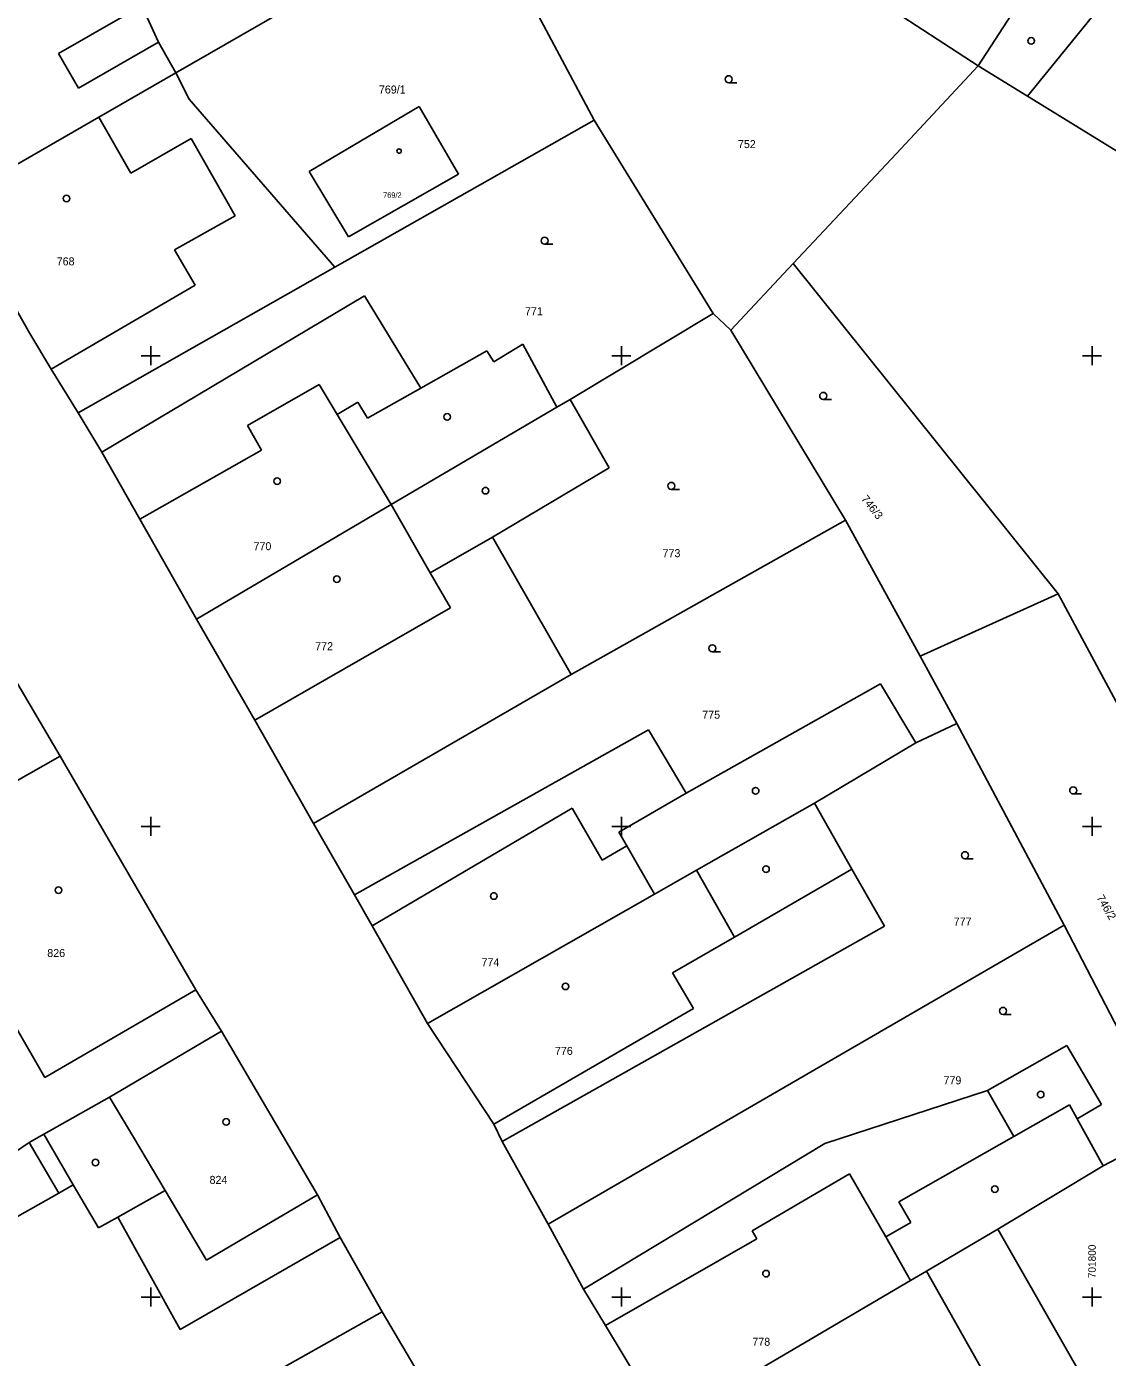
# Model space of a CAD drawing. Extents: x -702257 to -701487, y -1009871 to -1008841.
# Drawn here: x -701856.6 to -701799.2, y -1009653.2 to -1009582.5 of the extents above; entities that cross this region are included whole.
import ezdxf

# ---------------------------------------------------------------- set-up
doc = ezdxf.new("R2010")
doc.units = 0
for name, color, linetype in [('Z_hektometricka_sit', 7, 'Continuous'), ('Z_hektometricka_sit_popis', 7, 'Continuous'), ('Z_katastr_cisla_pozemkova', 7, 'Continuous'), ('Z_katastr_cisla_stavebni', 7, 'Continuous'), ('Z_katastr_hranice', 7, 'Continuous'), ('Z_katastr_vnitrni_kresba', 7, 'Continuous'), ('Z_katastr_znacky_budov', 7, 'Continuous'), ('Z_katastr_znacky_kultur', 7, 'Continuous')]:
    doc.layers.add(name, color=color, linetype=linetype)

msp = doc.modelspace()

# ---------------------------------------------------------------- linework, layer by layer
at = {"layer": 'Z_hektometricka_sit'}
for p, q in [((-701850, -1009599.5), (-701850, -1009600.5)), ((-701850, -1009599.5), (-701850, -1009600.5)), ((-701825, -1009599.5), (-701825, -1009600.5)), ((-701825, -1009599.5), (-701825, -1009600.5)), ((-701800, -1009599.5), (-701800, -1009600.5)), ((-701800, -1009599.5), (-701800, -1009600.5)), ((-701850.5, -1009600), (-701849.5, -1009600)), ((-701850.5, -1009600), (-701849.5, -1009600)), ((-701825.5, -1009600), (-701824.5, -1009600)), ((-701825.5, -1009600), (-701824.5, -1009600)), ((-701800.5, -1009600), (-701799.5, -1009600)), ((-701800.5, -1009600), (-701799.5, -1009600)), ((-701850, -1009624.5), (-701850, -1009625.5)), ((-701850, -1009624.5), (-701850, -1009625.5)), ((-701825, -1009624.5), (-701825, -1009625.5)), ((-701825, -1009624.5), (-701825, -1009625.5)), ((-701800, -1009624.5), (-701800, -1009625.5)), ((-701800, -1009624.5), (-701800, -1009625.5)), ((-701850.5, -1009625), (-701849.5, -1009625)), ((-701850.5, -1009625), (-701849.5, -1009625)), ((-701825.5, -1009625), (-701824.5, -1009625)), ((-701825.5, -1009625), (-701824.5, -1009625)), ((-701800.5, -1009625), (-701799.5, -1009625)), ((-701800.5, -1009625), (-701799.5, -1009625)), ((-701850, -1009649.5), (-701850, -1009650.5)), ((-701850, -1009649.5), (-701850, -1009650.5)), ((-701825, -1009649.5), (-701825, -1009650.5)), ((-701825, -1009649.5), (-701825, -1009650.5)), ((-701800, -1009649.5), (-701800, -1009650.5)), ((-701800, -1009649.5), (-701800, -1009650.5)), ((-701850.5, -1009650), (-701849.5, -1009650)), ((-701850.5, -1009650), (-701849.5, -1009650)), ((-701825.5, -1009650), (-701824.5, -1009650)), ((-701825.5, -1009650), (-701824.5, -1009650)), ((-701800.5, -1009650), (-701799.5, -1009650)), ((-701800.5, -1009650), (-701799.5, -1009650))]:
    msp.add_line(p, q, dxfattribs=at)
at = {"layer": 'Z_katastr_hranice'}
for p, q in [((-701849.58, -1009583.35), (-701853.77, -1009574.08)), ((-701848.67, -1009584.97), (-701832.87, -1009575.89)), ((-701829.85, -1009581.11), (-701826.44, -1009587.48)), ((-701811.17, -1009581.27), (-701806.04, -1009584.6)), ((-701803.81, -1009581.16), (-701806.04, -1009584.6)), ((-701848.67, -1009584.97), (-701849.58, -1009583.35)), ((-701810.39, -1009589.25), (-701806.04, -1009584.6)), ((-701806.04, -1009584.6), (-701803.43, -1009586.21)), ((-701852.76, -1009587.32), (-701848.67, -1009584.97)), ((-701847.96, -1009586.37), (-701848.67, -1009584.97)), ((-701840.22, -1009595.3), (-701847.96, -1009586.37)), ((-701841.59, -1009590.21), (-701835.74, -1009586.76)), ((-701835.74, -1009586.76), (-701833.65, -1009590.35)), ((-701803.43, -1009586.21), (-701796.25, -1009590.63)), ((-701860.31, -1009591.67), (-701852.76, -1009587.32)), ((-701826.44, -1009587.48), (-701840.22, -1009595.3)), ((-701826.44, -1009587.48), (-701820.12, -1009597.76)), ((-701815.87, -1009595.1), (-701810.39, -1009589.25)), ((-701839.5, -1009593.68), (-701841.59, -1009590.21)), ((-701833.65, -1009590.35), (-701839.5, -1009593.68)), ((-701819.18, -1009598.64), (-701815.87, -1009595.1)), ((-701815.87, -1009595.1), (-701801.79, -1009612.64)), ((-701853.85, -1009603.04), (-701840.22, -1009595.3)), ((-701856.42, -1009598.81), (-701858.01, -1009596.04)), ((-701838.65, -1009596.82), (-701852.59, -1009605.12)), ((-701835.66, -1009601.72), (-701838.65, -1009596.82)), ((-701827.72, -1009602.32), (-701820.12, -1009597.76)), ((-701820.12, -1009597.76), (-701819.18, -1009598.64)), ((-701855.28, -1009600.71), (-701856.42, -1009598.81)), ((-701813.1, -1009608.74), (-701819.18, -1009598.64)), ((-701830.24, -1009599.38), (-701831.77, -1009600.33)), ((-701828.42, -1009602.74), (-701830.24, -1009599.38)), ((-701832.15, -1009599.74), (-701835.66, -1009601.72)), ((-701831.77, -1009600.33), (-701832.15, -1009599.74)), ((-701853.85, -1009603.04), (-701855.28, -1009600.71)), ((-701828.42, -1009602.74), (-701827.72, -1009602.32)), ((-701825.64, -1009605.96), (-701827.72, -1009602.32)), ((-701852.59, -1009605.12), (-701853.85, -1009603.04)), ((-701837.23, -1009607.9), (-701828.42, -1009602.74)), ((-701850.57, -1009608.69), (-701852.59, -1009605.12)), ((-701831.85, -1009609.63), (-701825.64, -1009605.96)), ((-701847.56, -1009614), (-701837.23, -1009607.9)), ((-701847.56, -1009614), (-701850.57, -1009608.69)), ((-701827.66, -1009616.94), (-701813.1, -1009608.74)), ((-701809.13, -1009615.96), (-701813.1, -1009608.74)), ((-701827.66, -1009616.94), (-701831.85, -1009609.63)), ((-701801.79, -1009612.64), (-701809.13, -1009615.96)), ((-701801.79, -1009612.64), (-701788.05, -1009638.33)), ((-701844.47, -1009619.35), (-701847.56, -1009614)), ((-701858.13, -1009615.64), (-701854.81, -1009621.27)), ((-701807.19, -1009619.54), (-701809.13, -1009615.96)), ((-701841.35, -1009624.84), (-701827.66, -1009616.94)), ((-701811.24, -1009617.42), (-701821.56, -1009623.23)), ((-701809.36, -1009620.56), (-701811.24, -1009617.42)), ((-701841.35, -1009624.84), (-701844.47, -1009619.35)), ((-701823.56, -1009619.88), (-701839.17, -1009628.63)), ((-701821.56, -1009623.23), (-701823.56, -1009619.88)), ((-701809.36, -1009620.56), (-701807.19, -1009619.54)), ((-701801.48, -1009630.24), (-701807.19, -1009619.54)), ((-701814.75, -1009623.76), (-701809.36, -1009620.56)), ((-701854.81, -1009621.27), (-701862.9, -1009625.84)), ((-701854.81, -1009621.27), (-701847.61, -1009633.68)), ((-701821.01, -1009627.33), (-701814.75, -1009623.76)), ((-701812.75, -1009627.28), (-701814.75, -1009623.76)), ((-701839.17, -1009628.63), (-701841.35, -1009624.84)), ((-701823.24, -1009628.6), (-701821.01, -1009627.33)), ((-701811.03, -1009630.3), (-701812.75, -1009627.28)), ((-701838.23, -1009630.29), (-701839.17, -1009628.63)), ((-701835.29, -1009635.48), (-701823.24, -1009628.6)), ((-701835.29, -1009635.48), (-701838.23, -1009630.29)), ((-701831.34, -1009641.74), (-701811.03, -1009630.3)), ((-701828.89, -1009646.13), (-701801.48, -1009630.24)), ((-701795.84, -1009641.14), (-701801.48, -1009630.24)), ((-701847.61, -1009633.68), (-701846.24, -1009635.88)), ((-701831.78, -1009640.81), (-701835.29, -1009635.48)), ((-701846.24, -1009635.88), (-701852.18, -1009639.38)), ((-701846.24, -1009635.88), (-701841.14, -1009644.58)), ((-701801.34, -1009636.64), (-701805.55, -1009639.03)), ((-701799.49, -1009639.77), (-701801.34, -1009636.64)), ((-701805.55, -1009639.03), (-701814.19, -1009641.84)), ((-701852.18, -1009639.38), (-701855.68, -1009641.35)), ((-701800.79, -1009640.54), (-701799.49, -1009639.77)), ((-701831.34, -1009641.74), (-701831.78, -1009640.81)), ((-701799.41, -1009643.03), (-701800.79, -1009640.54)), ((-701799.41, -1009643.03), (-701795.84, -1009641.14)), ((-701856.46, -1009641.8), (-701857.18, -1009642.29)), ((-701855.68, -1009641.35), (-701856.46, -1009641.8)), ((-701828.89, -1009646.13), (-701831.34, -1009641.74)), ((-701814.19, -1009641.84), (-701827.01, -1009649.58)), ((-701805, -1009646.39), (-701799.41, -1009643.03)), ((-701854.88, -1009644.48), (-701854.11, -1009644.04)), ((-701854.11, -1009644.04), (-701852.77, -1009646.33)), ((-701864.97, -1009650.18), (-701854.88, -1009644.48)), ((-701841.14, -1009644.58), (-701839.94, -1009646.84)), ((-701852.77, -1009646.33), (-701851.75, -1009645.76)), ((-701851.75, -1009645.76), (-701848.44, -1009651.72)), ((-701827.01, -1009649.58), (-701828.89, -1009646.13)), ((-701848.44, -1009651.72), (-701839.94, -1009646.84)), ((-701839.94, -1009646.84), (-701837.71, -1009650.79)), ((-701808.79, -1009648.62), (-701805, -1009646.39)), ((-701800.53, -1009654.24), (-701805, -1009646.39)), ((-701809.65, -1009649.12), (-701808.79, -1009648.62)), ((-701825.84, -1009651.51), (-701827.01, -1009649.58)), ((-701822.66, -1009656.77), (-701809.65, -1009649.12)), ((-701837.71, -1009650.79), (-701860, -1009663.32)), ((-701837.71, -1009650.79), (-701834.58, -1009656.06)), ((-701822.66, -1009656.77), (-701825.84, -1009651.51))]:
    msp.add_line(p, q, dxfattribs=at)
at = {"layer": 'Z_katastr_vnitrni_kresba'}
for p, q in [((-701803.43, -1009586.21), (-701799.57, -1009581.46)), ((-701851.5, -1009582), (-701854.89, -1009583.94)), ((-701854.89, -1009583.94), (-701853.84, -1009585.78)), ((-701853.84, -1009585.78), (-701849.58, -1009583.35)), ((-701851.06, -1009590.3), (-701852.76, -1009587.32)), ((-701847.85, -1009588.46), (-701851.06, -1009590.3)), ((-701845.51, -1009592.57), (-701847.85, -1009588.46)), ((-701848.74, -1009594.37), (-701845.51, -1009592.57)), ((-701847.63, -1009596.26), (-701848.74, -1009594.37)), ((-701855.28, -1009600.71), (-701847.63, -1009596.26)), ((-701841.05, -1009601.53), (-701844.86, -1009603.7)), ((-701840.09, -1009603.12), (-701841.05, -1009601.53)), ((-701835.66, -1009601.72), (-701838.48, -1009603.32)), ((-701839, -1009602.47), (-701840.09, -1009603.12)), ((-701838.48, -1009603.32), (-701839, -1009602.47)), ((-701844.86, -1009603.7), (-701844.12, -1009605.01)), ((-701840.09, -1009603.12), (-701837.23, -1009607.9)), ((-701844.12, -1009605.01), (-701850.57, -1009608.69)), ((-701837.23, -1009607.9), (-701835.15, -1009611.53)), ((-701831.85, -1009609.63), (-701835.15, -1009611.53)), ((-701835.15, -1009611.53), (-701834.08, -1009613.4)), ((-701834.08, -1009613.4), (-701844.47, -1009619.35)), ((-701821.56, -1009623.23), (-701825.13, -1009625.31)), ((-701827.62, -1009624.04), (-701838.23, -1009630.29)), ((-701826.02, -1009626.8), (-701827.62, -1009624.04)), ((-701825.13, -1009625.31), (-701824.71, -1009626.04)), ((-701824.71, -1009626.04), (-701826.02, -1009626.8)), ((-701824.71, -1009626.04), (-701823.24, -1009628.6)), ((-701821.01, -1009627.33), (-701818.99, -1009630.88)), ((-701818.99, -1009630.88), (-701812.75, -1009627.28)), ((-701822.28, -1009632.78), (-701818.99, -1009630.88)), ((-701855.62, -1009638.34), (-701858.54, -1009633.3)), ((-701821.17, -1009634.68), (-701822.28, -1009632.78)), ((-701847.61, -1009633.68), (-701855.62, -1009638.34)), ((-701831.78, -1009640.81), (-701821.17, -1009634.68)), ((-701805.55, -1009639.03), (-701804.15, -1009641.48)), ((-701852.18, -1009639.38), (-701850.92, -1009641.51)), ((-701804.15, -1009641.48), (-701801.2, -1009639.8)), ((-701801.2, -1009639.8), (-701800.79, -1009640.54)), ((-701854.88, -1009644.48), (-701856.46, -1009641.8)), ((-701854.11, -1009644.04), (-701855.68, -1009641.35)), ((-701850.92, -1009641.51), (-701849.24, -1009644.35)), ((-701804.15, -1009641.48), (-701810.26, -1009644.95)), ((-701812.89, -1009643.45), (-701818.05, -1009646.49)), ((-701810.96, -1009646.81), (-701812.89, -1009643.45)), ((-701849.24, -1009644.35), (-701851.75, -1009645.76)), ((-701849.24, -1009644.35), (-701847.04, -1009648.05)), ((-701841.14, -1009644.58), (-701847.04, -1009648.05)), ((-701810.26, -1009644.95), (-701809.63, -1009646.05)), ((-701809.63, -1009646.05), (-701810.96, -1009646.81)), ((-701818.05, -1009646.49), (-701817.81, -1009646.91)), ((-701810.96, -1009646.81), (-701809.65, -1009649.12)), ((-701817.81, -1009646.91), (-701825.84, -1009651.51)), ((-701808.79, -1009648.62), (-701804.34, -1009656.5))]:
    msp.add_line(p, q, dxfattribs=at)
at = {"layer": 'Z_katastr_znacky_budov'}
for centre, radius in [((-701803.227, -1009583.279), 0.175), ((-701836.805, -1009589.129), 0.117), ((-701854.477, -1009591.649), 0.175), ((-701834.257, -1009603.249), 0.175), ((-701843.287, -1009606.659), 0.175), ((-701832.217, -1009607.169), 0.175), ((-701840.107, -1009611.869), 0.175), ((-701817.867, -1009623.109), 0.175), ((-701817.317, -1009627.269), 0.175), ((-701854.897, -1009628.389), 0.175), ((-701831.777, -1009628.699), 0.175), ((-701827.967, -1009633.499), 0.175), ((-701802.727, -1009639.249), 0.175), ((-701845.987, -1009640.699), 0.175), ((-701852.937, -1009642.859), 0.175), ((-701805.157, -1009644.269), 0.175), ((-701817.317, -1009648.759), 0.175)]:
    msp.add_circle(centre, radius, dxfattribs=at)
at = {"layer": 'Z_katastr_znacky_kultur'}
for p, q in [((-701819.298, -1009585.5), (-701818.861, -1009585.5)), ((-701829.078, -1009594.08), (-701828.641, -1009594.08)), ((-701814.278, -1009602.32), (-701813.841, -1009602.32)), ((-701822.348, -1009607.1), (-701821.911, -1009607.1)), ((-701820.168, -1009615.73), (-701819.731, -1009615.73)), ((-701800.998, -1009623.28), (-701800.561, -1009623.28)), ((-701806.748, -1009626.72), (-701806.311, -1009626.72)), ((-701804.728, -1009634.99), (-701804.291, -1009634.99))]:
    msp.add_line(p, q, dxfattribs=at)
for centre in [(-701819.298, -1009585.312), (-701829.078, -1009593.892), (-701814.278, -1009602.132), (-701822.348, -1009606.912), (-701820.168, -1009615.542), (-701800.998, -1009623.092), (-701806.748, -1009626.532), (-701804.728, -1009634.802)]:
    msp.add_circle(centre, 0.187, dxfattribs=at)

# ---------------------------------------------------------------- texts
at = {"layer": 'Z_hektometricka_sit_popis'}
msp.add_text('701800', height=0.4, rotation=90, dxfattribs=at).set_placement((-701799.8, -1009649))
at = {"layer": 'Z_katastr_cisla_pozemkova'}
for s, p in [('769/1', (-701837.879, -1009586.07)), ('752', (-701818.808, -1009588.97)), ('771', (-701830.12, -1009597.85)), ('773', (-701822.813, -1009610.7)), ('775', (-701820.703, -1009619.28)), ('777', (-701807.349, -1009630.27)), ('779', (-701807.889, -1009638.7))]:
    msp.add_text(s, height=0.425, dxfattribs=at).set_placement(p)
for s, rotation, p in [('746/3', 308, (-701812.28, -1009607.614)), ('746/2', 300, (-701799.772, -1009628.785))]:
    msp.add_text(s, height=0.425, rotation=rotation, dxfattribs=at).set_placement(p)
at = {"layer": 'Z_katastr_cisla_stavebni'}
for s, height, p in [('769/2', 0.285, (-701837.655, -1009591.61)), ('768', 0.425, (-701854.993, -1009595.2)), ('770', 0.425, (-701844.539, -1009610.33)), ('772', 0.425, (-701841.263, -1009615.64)), ('826', 0.425, (-701855.493, -1009631.94)), ('774', 0.425, (-701832.429, -1009632.429)), ('776', 0.425, (-701828.529, -1009637.14)), ('824', 0.425, (-701846.873, -1009643.99)), ('778', 0.425, (-701818.044, -1009652.59))]:
    msp.add_text(s, height=height, dxfattribs=at).set_placement(p)

doc.saveas('drawing.dxf')
